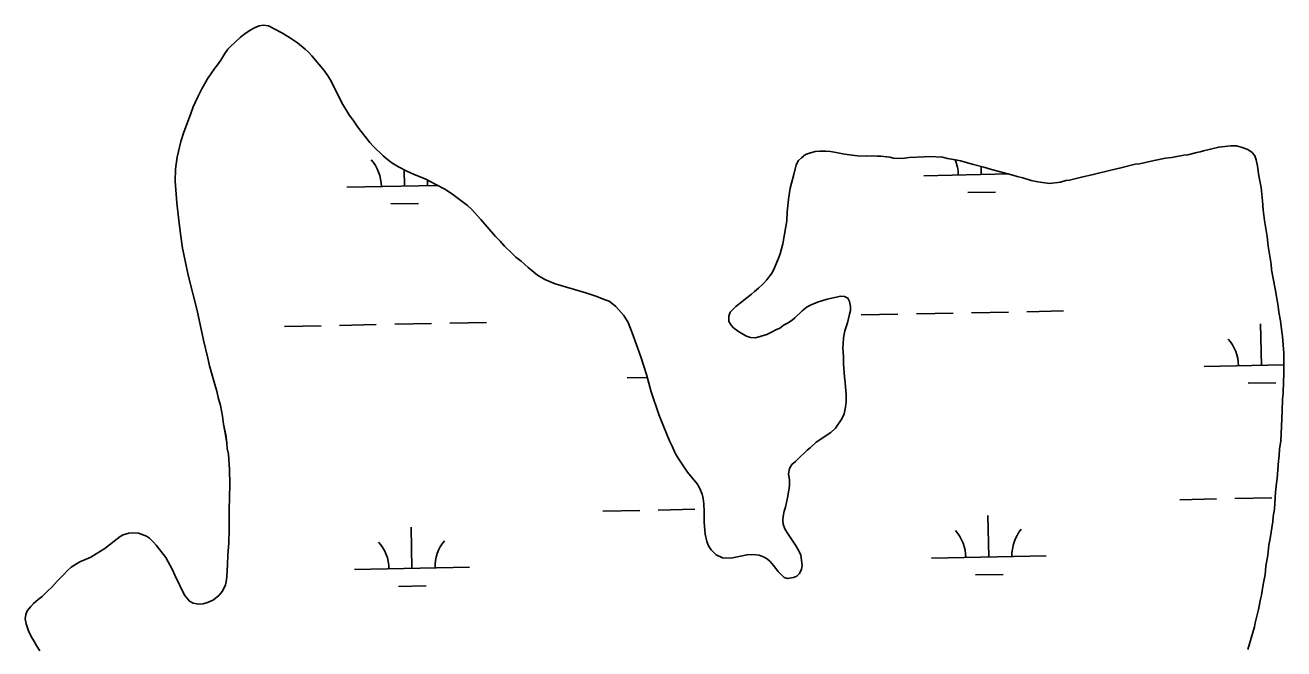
# Model space of a CAD drawing. Extents: x 3989314 to 4027622, y 243956 to 270014.
# Drawn here: x 4016007 to 4017102, y 258891 to 259434 of the extents above; entities that cross this region are included whole.
import ezdxf

# ---------------------------------------------------------------- set-up
doc = ezdxf.new("R2010")
doc.units = 0
doc.layers.add('V-RIVR-EDGE', color=7, linetype='Continuous')
doc.layers.add('V-WETL-SWMP', color=7, linetype='Continuous')

msp = doc.modelspace()

# ---------------------------------------------------------------- linework, layer by layer
at = {"layer": 'V-RIVR-EDGE'}
for points in [[(4016040.9, 258955.8), (4016044.4, 258959.7), (4016047.5, 258962.4), (4016052, 258965.5), (4016055, 258967.2), (4016060.4, 258969.5), (4016064.5, 258971.3), (4016069.3, 258974), (4016076.8, 258978.8), (4016084.8, 258985.1), (4016087.6, 258987.1), (4016090, 258989.2), (4016092.7, 258990.7), (4016097.5, 258992), (4016100.9, 258992.3), (4016105.9, 258992), (4016113, 258989.6), (4016115.7, 258987.7), (4016119.2, 258984.2), (4016121.5, 258981.6), (4016129.8, 258970.8), (4016135.7, 258960.3), (4016137.6, 258955.4), (4016146.1, 258938.1), (4016150.3, 258932.8), (4016153.6, 258931.1), (4016158.4, 258930.2), (4016162.2, 258930.5), (4016167, 258932.1), (4016171.4, 258934), (4016175.9, 258937.9), (4016179.2, 258941.6), (4016181.6, 258947.1), (4016182.5, 258951.5), (4016183, 258954.6), (4016183.6, 258964.4), (4016183.8, 258973.1), (4016184.5, 258983.5), (4016184.8, 258995.6), (4016184.9, 259012.4), (4016185.5, 259034.5), (4016185.2, 259047.4), (4016184.2, 259060.8), (4016183.3, 259065.8), (4016182.9, 259070.4), (4016181.9, 259077.6), (4016180.1, 259086.8), (4016179.1, 259093.8), (4016177.3, 259103), (4016175.3, 259110.2), (4016174.1, 259115.6), (4016172.3, 259121.5), (4016167.9, 259137.7), (4016166.3, 259144.3), (4016162.7, 259159.8), (4016157, 259185.6), (4016149.1, 259216.5), (4016147.9, 259223.3), (4016144.3, 259240), (4016142.5, 259252.4), (4016140.7, 259266.7), (4016139.4, 259279.5), (4016137.9, 259298.1), (4016138.2, 259308.8), (4016138.9, 259313), (4016139.7, 259319.2), (4016143, 259332.8), (4016145.4, 259340.9), (4016151.2, 259356.3), (4016153.6, 259363), (4016157.6, 259371.5), (4016161.2, 259378.4), (4016166.2, 259387.2), (4016172.4, 259396.4), (4016174.7, 259399.3), (4016177.6, 259403.6), (4016181.1, 259409.3), (4016183.8, 259413), (4016186.1, 259415.5), (4016194.6, 259423.3), (4016198.7, 259426.6), (4016203.8, 259430), (4016207, 259431.7), (4016211.1, 259433.2), (4016214.9, 259433.9), (4016219, 259433.2), (4016230.6, 259427.3), (4016237.5, 259423.1), (4016244.3, 259418.6), (4016251, 259413), (4016253.9, 259410.4), (4016256.8, 259407.3), (4016267.6, 259394.4), (4016271.2, 259389), (4016273.5, 259385.1), (4016283, 259366.5), (4016289.7, 259355.4), (4016292.7, 259351.3), (4016296.8, 259345.1), (4016299.8, 259341.4), (4016307.2, 259331.8)], [(4016307.2, 259331.8), (4016310.3, 259328.6), (4016319, 259320.2), (4016322.5, 259317.1), (4016326.4, 259314.2), (4016332.1, 259310.6), (4016339.6, 259306.9), (4016345.3, 259304.3), (4016356.1, 259300.1), (4016364.6, 259295.2), (4016372.4, 259291.2), (4016378.3, 259287.5), (4016386.5, 259281.5), (4016392.2, 259277), (4016395.7, 259273.9), (4016403.8, 259264.9), (4016416.6, 259250.2), (4016420.6, 259246.1), (4016424.5, 259241.8), (4016430.5, 259235.9), (4016434.4, 259232.2), (4016438.9, 259228.7), (4016445.1, 259223.2), (4016453.1, 259216.6), (4016459.4, 259212.6), (4016468.4, 259209), (4016495.1, 259201.1), (4016504.8, 259197.9), (4016511.1, 259195.3), (4016515.5, 259193.8), (4016518.2, 259191.7), (4016521.3, 259189.1), (4016528.1, 259181.3), (4016531.9, 259175.4), (4016535.6, 259166.2), (4016543.1, 259145.5), (4016547.8, 259130), (4016552, 259114.9), (4016558.7, 259095.4), (4016562.6, 259085), (4016568, 259072.3), (4016570.3, 259067.8), (4016572.9, 259061.6), (4016575.4, 259057.3), (4016583.6, 259045), (4016591.9, 259035), (4016594, 259031.5), (4016596.3, 259026.1), (4016597.3, 259022.1), (4016597.8, 259017.5), (4016598.2, 259010.5), (4016598, 259001.3), (4016598.9, 258991.2), (4016600.3, 258984.9), (4016601.8, 258981.1), (4016604.3, 258977.5), (4016608.4, 258973.2), (4016614.1, 258970.6), (4016621.3, 258970.4), (4016635.5, 258973.3), (4016640.3, 258973.5), (4016646, 258972.8), (4016650.4, 258971.1), (4016653.1, 258969.4), (4016655.6, 258967.3), (4016658.5, 258963.9), (4016662.4, 258958.6), (4016667.6, 258953.5), (4016670.6, 258952.6), (4016675.8, 258953.5), (4016678.8, 258954.8), (4016681.1, 258956.9), (4016682.8, 258960.8), (4016683.4, 258964), (4016682.1, 258973), (4016680.4, 258976.6), (4016677.7, 258981.5), (4016669.9, 258992.9), (4016668.4, 258995.7), (4016666.7, 258999.9), (4016666.6, 259003.1), (4016666.9, 259006.5), (4016667.8, 259011.2), (4016668.9, 259014.6), (4016670.7, 259022.9), (4016671.8, 259029.5), (4016672.4, 259033.4), (4016672.3, 259038.2), (4016671.6, 259043.6), (4016672.3, 259048.2), (4016674.4, 259051.7), (4016677.5, 259054.4), (4016681.6, 259058.5), (4016685.3, 259061.8), (4016687.7, 259064.3), (4016690.2, 259066.2), (4016695.5, 259071.1), (4016708.4, 259079.7), (4016712.3, 259083.4), (4016717.9, 259091.4), (4016720, 259095.9)], [(4017071.1, 258890.9), (4017076.8, 258910.7), (4017077.5, 258914), (4017080.4, 258925.7), (4017082, 258934.6), (4017082.9, 258938), (4017083.4, 258941.8), (4017084.5, 258947.5), (4017086, 258956.2), (4017086.5, 258959.6), (4017086.8, 258963.4), (4017088.4, 258972.9), (4017089.4, 258981.6), (4017090.6, 258987.4), (4017092.8, 259002.3), (4017093.1, 259006.6), (4017094.1, 259013), (4017095.1, 259027.7), (4017095.9, 259035.7), (4017096.6, 259039.6), (4017097.8, 259055.1), (4017098.3, 259059.3), (4017098.6, 259065.3), (4017099.6, 259072.2), (4017100.9, 259098.1), (4017101.2, 259108.6), (4017101.7, 259113.2), (4017102, 259124.7), (4017102.3, 259129.5), (4017102.3, 259148.6), (4017101.3, 259163.2), (4017100.6, 259167.2), (4017099.4, 259176.8), (4017098, 259184.2), (4017097.4, 259189.4), (4017094.8, 259204.6), (4017091.6, 259221.2), (4017091.2, 259226), (4017088.8, 259241.8), (4017087.8, 259250), (4017085.4, 259264), (4017084.5, 259273.2), (4017083.9, 259281.2), (4017082.6, 259292.8), (4017081.9, 259297.2), (4017080.7, 259303), (4017079.5, 259311.4), (4017078.3, 259316.8), (4017077, 259320.3), (4017074.8, 259323.3), (4017071.1, 259325.8), (4017065.2, 259327.9), (4017061.2, 259329), (4017056.3, 259329), (4017050.9, 259328.5), (4017045.7, 259327.9), (4017032.6, 259324.6), (4017029.6, 259323.7), (4017026.6, 259323.2), (4017018.8, 259321.2), (4017015.4, 259320.9), (4017007.8, 259319.5), (4017004.8, 259318.8), (4016999.4, 259318.1), (4016989.6, 259316.2), (4016976.8, 259313.4), (4016973, 259312.9), (4016960.7, 259309.8), (4016951.9, 259307.8)], [(4016720, 259095.9), (4016721, 259101.7), (4016721.5, 259106.4), (4016721.5, 259112.4), (4016720.8, 259123.2), (4016720.1, 259128), (4016719.2, 259139.4), (4016719.2, 259145.3), (4016718.8, 259153.3), (4016718.9, 259156.7), (4016719.4, 259161.9), (4016720.4, 259168), (4016722.7, 259175.1), (4016723.8, 259178.9), (4016724.5, 259182.5), (4016725.4, 259185.6), (4016725.5, 259189.2), (4016724.6, 259193.6), (4016723.1, 259196.6), (4016720.2, 259197.9), (4016717, 259198.2), (4016705.2, 259195.5), (4016696.7, 259193), (4016691.3, 259190.7), (4016687.7, 259189), (4016683.4, 259185.5), (4016677, 259179.5), (4016674.6, 259177.4), (4016670.5, 259174.7), (4016667.7, 259173.2), (4016663.9, 259170.5), (4016660.4, 259169), (4016657.2, 259167.1), (4016652.7, 259165), (4016642.9, 259161.9), (4016638.3, 259162.2), (4016635, 259163.5), (4016630.3, 259166), (4016627.1, 259168.1), (4016623.6, 259170.8), (4016621.5, 259173), (4016619.6, 259176.3), (4016619.5, 259180.9), (4016620.8, 259184.2), (4016625.7, 259189.3), (4016639.3, 259199.9), (4016641.8, 259202.2), (4016645.4, 259205.1), (4016649.3, 259208.8), (4016652.6, 259212.5), (4016655.3, 259215.8), (4016657.2, 259218.5), (4016659.3, 259222.8), (4016662.9, 259231.3), (4016664.2, 259235.1), (4016666.4, 259243.6), (4016669.2, 259258.8), (4016669.9, 259263.8), (4016670.3, 259271.6), (4016671.3, 259279.5), (4016671.4, 259282.7), (4016672.9, 259292), (4016676.2, 259304.1), (4016678.2, 259312.4), (4016680.3, 259316.1), (4016682.7, 259318.4), (4016686.2, 259321.3), (4016689.6, 259322.6), (4016694.8, 259323.9), (4016698.8, 259324.2), (4016704, 259324.2), (4016708, 259323.9), (4016712.9, 259323.2), (4016720.1, 259321.8), (4016731.4, 259320.3), (4016739.4, 259320.1), (4016744.1, 259320.2), (4016748.5, 259319.9), (4016751.7, 259320), (4016759.4, 259319), (4016762.8, 259318.3), (4016767, 259318)], [(4016951.9, 259307.8), (4016936.5, 259303.9), (4016926.4, 259301.6), (4016915.8, 259299.2), (4016912.8, 259298.7), (4016908.2, 259297.5), (4016898.4, 259296.1), (4016888.5, 259297.6), (4016882.7, 259298.9), (4016875.2, 259301.1), (4016870.5, 259302.2), (4016866.7, 259303.5), (4016848.1, 259308.4), (4016841.4, 259310.4), (4016832.3, 259312.6), (4016821, 259315.9), (4016816.7, 259316.8), (4016809.7, 259318), (4016805.4, 259319.1), (4016794.2, 259319.6), (4016789.5, 259319.5), (4016776.3, 259318.7), (4016772.5, 259318.2), (4016767, 259318)], [(4016020.3, 258889.8), (4016017.6, 258893.7), (4016015.1, 258898.3), (4016012.8, 258902.2), (4016010.4, 258907.2), (4016008.3, 258913.3), (4016007.5, 258917.7), (4016008, 258921.4), (4016009.2, 258924.6), (4016012.3, 258928.3), (4016014.8, 258930.8), (4016018.9, 258934.5), (4016022.1, 258937), (4016027, 258941.5), (4016030.7, 258945.1), (4016035.4, 258950.4), (4016040.9, 258955.8)]]:
    msp.add_lwpolyline(points, dxfattribs=at)
at = {"layer": 'V-WETL-SWMP'}
for p, q in [((4016337.3, 259294), (4016337, 259308.2)), ((4016789.1, 259303), (4016863, 259304.5)), ((4016839.1, 259304), (4016839, 259311)), ((4016287.3, 259293), (4016365.8, 259294.6)), ((4016827.4, 259288.4), (4016851.4, 259288.8)), ((4016325.6, 259278.4), (4016349.6, 259278.8)), ((4016830.7, 259183.8), (4016862.7, 259184.4)), ((4016878.7, 259184.7), (4016910.7, 259185.4)), ((4016280.9, 259172.8), (4016312.9, 259173.5)), ((4016328.9, 259173.8), (4016360.9, 259174.4)), ((4016376.9, 259174.7), (4016408.8, 259175.4)), ((4016734.7, 259181.9), (4016766.7, 259182.5)), ((4016782.7, 259182.8), (4016814.7, 259183.5)), ((4017082.9, 259138), (4017082.2, 259174)), ((4016232.9, 259171.9), (4016264.9, 259172.5)), ((4017033, 259137.1), (4017102.3, 259138.4)), ((4016531.1, 259127.1), (4016548.5, 259127.4)), ((4017071.3, 259122.4), (4017095.3, 259122.9)), ((4017011.9, 259021.2), (4017043.8, 259021.8)), ((4017059.8, 259022.1), (4017091.8, 259022.8)), ((4016510, 259011.2), (4016542, 259011.8)), ((4016558, 259012.1), (4016590, 259012.8)), ((4016845.7, 258971.4), (4016845, 259007.4)), ((4016343.9, 258961.4), (4016343.2, 258997.4)), ((4016795.8, 258970.4), (4016895.7, 258972.4)), ((4016294, 258960.4), (4016393.9, 258962.4)), ((4016834.1, 258955.8), (4016858.1, 258956.2)), ((4016332.2, 258945.8), (4016356.2, 258946.2))]:
    msp.add_line(p, q, dxfattribs=at)
for points in [[(4016139.7, 259319.2), (4016143, 259332.8), (4016145.4, 259340.9), (4016151.2, 259356.3), (4016153.6, 259363), (4016157.6, 259371.5), (4016161.2, 259378.4), (4016166.2, 259387.2), (4016172.4, 259396.4), (4016174.7, 259399.3), (4016177.6, 259403.6), (4016181.1, 259409.3), (4016183.8, 259413), (4016186.1, 259415.5), (4016194.6, 259423.3), (4016198.7, 259426.6), (4016203.8, 259430), (4016207, 259431.7), (4016211.1, 259433.2), (4016214.9, 259433.9), (4016219, 259433.2), (4016230.6, 259427.3), (4016237.5, 259423.1), (4016244.3, 259418.6), (4016251, 259413), (4016253.9, 259410.4), (4016256.8, 259407.3), (4016267.6, 259394.4), (4016271.2, 259389), (4016273.5, 259385.1), (4016283, 259366.5), (4016289.7, 259355.4), (4016292.7, 259351.3), (4016296.8, 259345.1), (4016299.8, 259341.4), (4016307.2, 259331.8), (4016310.3, 259328.6), (4016319, 259320.2), (4016322.5, 259317.1), (4016326.4, 259314.2), (4016332.1, 259310.7), (4016339.6, 259306.9), (4016345.3, 259304.3), (4016356.1, 259300.1), (4016364.6, 259295.2), (4016372.4, 259291.2), (4016378.3, 259287.5), (4016386.5, 259281.5), (4016392.2, 259277), (4016395.7, 259273.9), (4016403.8, 259264.9), (4016416.6, 259250.2), (4016420.6, 259246.1), (4016424.5, 259241.8), (4016430.5, 259235.9), (4016434.4, 259232.2), (4016438.9, 259228.7), (4016445.1, 259223.2), (4016453.1, 259216.6), (4016459.4, 259212.6), (4016468.4, 259209), (4016495.1, 259201.1), (4016504.8, 259197.9), (4016511.1, 259195.3), (4016515.5, 259193.8), (4016518.2, 259191.7), (4016521.3, 259189.1), (4016528.1, 259181.3), (4016531.9, 259175.4), (4016535.6, 259166.2), (4016543.1, 259145.5), (4016547.8, 259130), (4016552, 259114.9), (4016558.7, 259095.4), (4016562.6, 259085), (4016568, 259072.3), (4016570.3, 259067.8), (4016572.9, 259061.6), (4016575.4, 259057.3), (4016583.6, 259045), (4016591.9, 259035), (4016594, 259031.5), (4016596.3, 259026.1), (4016597.3, 259022.1), (4016597.8, 259017.5), (4016598.2, 259010.5), (4016598, 259001.3), (4016598.9, 258991.2), (4016600.3, 258984.9), (4016601.8, 258981.1), (4016604.3, 258977.5), (4016608.4, 258973.2), (4016614.1, 258970.6), (4016621.3, 258970.4), (4016635.5, 258973.3), (4016640.3, 258973.5), (4016646, 258972.8), (4016650.4, 258971.1), (4016653.1, 258969.4), (4016655.6, 258967.3), (4016658.5, 258963.9)], [(4016682.7, 259318.4), (4016686.2, 259321.3), (4016689.6, 259322.6), (4016694.8, 259323.9), (4016698.8, 259324.2), (4016704, 259324.2), (4016708, 259323.9), (4016712.9, 259323.2), (4016720.1, 259321.8), (4016731.4, 259320.3), (4016739.4, 259320.1), (4016744.1, 259320.2), (4016748.5, 259319.9), (4016751.7, 259320), (4016759.5, 259319), (4016762.8, 259318.3), (4016767, 259318), (4016772.5, 259318.2), (4016776.3, 259318.7), (4016789.5, 259319.5), (4016794.2, 259319.6), (4016805.4, 259319.1), (4016809.7, 259318), (4016816.7, 259316.8), (4016821, 259315.9), (4016832.3, 259312.6), (4016841.4, 259310.4), (4016848.1, 259308.4), (4016866.7, 259303.5), (4016870.5, 259302.2), (4016875.2, 259301.1), (4016882.7, 259298.9), (4016888.5, 259297.6), (4016898.4, 259296.1), (4016908.2, 259297.5), (4016912.8, 259298.7), (4016915.8, 259299.2), (4016926.4, 259301.6), (4016936.5, 259303.9), (4016951.9, 259307.8), (4016960.7, 259309.8), (4016973, 259312.9), (4016976.8, 259313.4), (4016989.6, 259316.2), (4016999.4, 259318.1), (4017004.8, 259318.8), (4017007.8, 259319.5), (4017015.4, 259320.9), (4017018.8, 259321.2), (4017026.6, 259323.2), (4017029.6, 259323.7), (4017032.6, 259324.6), (4017045.7, 259327.9), (4017050.9, 259328.5), (4017056.3, 259329), (4017061.2, 259329), (4017065.2, 259327.9), (4017071.1, 259325.8), (4017074.8, 259323.3), (4017077, 259320.3), (4017078.3, 259316.8), (4017079.5, 259311.4), (4017080.7, 259303), (4017081.9, 259297.2), (4017082.6, 259292.8), (4017083.9, 259281.2), (4017084.5, 259273.2), (4017085.4, 259264), (4017087.8, 259250), (4017088.8, 259241.8), (4017091.2, 259226), (4017091.6, 259221.2), (4017094.8, 259204.6), (4017097.4, 259189.4), (4017098, 259184.2), (4017099.4, 259176.8), (4017100.6, 259167.2), (4017101.3, 259163.2), (4017102.3, 259148.6), (4017102.3, 259129.5), (4017102, 259124.7), (4017101.7, 259113.2), (4017101.2, 259108.6), (4017100.9, 259098.1), (4017099.6, 259072.2), (4017098.6, 259065.3), (4017098.3, 259059.3), (4017097.8, 259055.1), (4017096.6, 259039.6), (4017095.9, 259035.7), (4017095.1, 259027.7), (4017094.1, 259013), (4017093.1, 259006.6), (4017092.8, 259002.3), (4017090.6, 258987.4), (4017089.4, 258981.6), (4017088.4, 258972.9), (4017086.8, 258963.4), (4017086.5, 258959.6), (4017086, 258956.2), (4017084.5, 258947.5)], [(4016020.3, 258889.8), (4016017.6, 258893.7), (4016015.1, 258898.3), (4016012.8, 258902.2), (4016010.4, 258907.2), (4016008.3, 258913.3), (4016007.5, 258917.7), (4016008, 258921.4), (4016009.2, 258924.6), (4016012.3, 258928.3), (4016014.8, 258930.8), (4016018.9, 258934.5), (4016022.1, 258937), (4016027, 258941.5), (4016030.7, 258945.1), (4016035.4, 258950.4), (4016040.9, 258955.8), (4016044.4, 258959.7), (4016047.5, 258962.4), (4016052, 258965.5), (4016055, 258967.2), (4016060.4, 258969.5), (4016064.5, 258971.3), (4016069.3, 258974), (4016076.8, 258978.8), (4016084.8, 258985.1), (4016087.6, 258987.1), (4016090, 258989.2), (4016092.7, 258990.7), (4016097.5, 258992), (4016100.9, 258992.3), (4016105.9, 258992), (4016113, 258989.6), (4016115.7, 258987.7), (4016119.2, 258984.2), (4016121.5, 258981.6), (4016129.8, 258970.8), (4016135.7, 258960.3), (4016137.6, 258955.4), (4016146.1, 258938.1), (4016150.3, 258932.8), (4016153.6, 258931.1), (4016158.4, 258930.2), (4016162.2, 258930.5), (4016167, 258932.1), (4016171.4, 258934), (4016175.9, 258937.9), (4016179.2, 258941.6), (4016181.6, 258947.1), (4016182.5, 258951.5), (4016183, 258954.6), (4016183.6, 258964.4), (4016183.8, 258973.1), (4016184.5, 258983.5), (4016184.8, 258995.6), (4016184.9, 259012.4), (4016185.5, 259034.5), (4016185.2, 259047.4), (4016184.2, 259060.8), (4016183.3, 259065.8), (4016182.9, 259070.4), (4016181.8, 259077.6), (4016180.1, 259086.8), (4016179.1, 259093.8), (4016177.3, 259103), (4016175.3, 259110.2), (4016174.1, 259115.6), (4016172.3, 259121.5), (4016167.9, 259137.7), (4016166.3, 259144.3), (4016162.7, 259159.8), (4016157, 259185.6), (4016149.1, 259216.5), (4016147.9, 259223.3), (4016144.3, 259240), (4016142.5, 259252.4), (4016140.7, 259266.7), (4016139.4, 259279.5), (4016137.9, 259298.1), (4016138.2, 259308.8), (4016138.9, 259313), (4016139.7, 259319.2)], [(4016658.5, 258963.9), (4016662.4, 258958.6), (4016667.6, 258953.5), (4016670.6, 258952.6), (4016675.8, 258953.5), (4016678.8, 258954.8), (4016681.1, 258956.9), (4016682.8, 258960.8), (4016683.4, 258964), (4016682.1, 258973), (4016680.4, 258976.6), (4016677.7, 258981.5), (4016669.9, 258992.9), (4016668.4, 258995.7), (4016666.7, 258999.9), (4016666.6, 259003.1), (4016666.9, 259006.5), (4016667.8, 259011.2), (4016668.9, 259014.6), (4016670.7, 259022.9), (4016671.8, 259029.5), (4016672.4, 259033.4), (4016672.3, 259038.2), (4016671.6, 259043.6), (4016672.3, 259048.2), (4016674.4, 259051.7), (4016677.5, 259054.4), (4016681.6, 259058.5), (4016685.3, 259061.8), (4016687.7, 259064.3), (4016690.2, 259066.2), (4016695.5, 259071.1), (4016708.4, 259079.7), (4016712.3, 259083.4), (4016717.9, 259091.4), (4016720, 259095.9), (4016721, 259101.7), (4016721.5, 259106.4), (4016721.5, 259112.4), (4016720.8, 259123.2), (4016720.1, 259128), (4016719.2, 259139.4), (4016719.2, 259145.3), (4016718.8, 259153.3), (4016718.9, 259156.7), (4016719.4, 259161.9), (4016720.4, 259168), (4016722.7, 259175.1), (4016723.8, 259178.9), (4016724.5, 259182.5), (4016725.4, 259185.6), (4016725.5, 259189.2), (4016724.6, 259193.6), (4016723.1, 259196.6), (4016720.2, 259197.9), (4016717, 259198.2), (4016705.2, 259195.5), (4016696.7, 259193), (4016691.3, 259190.7), (4016687.7, 259189), (4016683.4, 259185.5), (4016677, 259179.5), (4016674.6, 259177.4), (4016670.5, 259174.7), (4016667.7, 259173.2), (4016663.9, 259170.5), (4016660.4, 259169), (4016657.2, 259167.1), (4016652.7, 259165), (4016642.9, 259161.9), (4016638.3, 259162.2), (4016635, 259163.5), (4016630.3, 259166), (4016627.1, 259168.1), (4016623.6, 259170.8), (4016621.5, 259173), (4016619.6, 259176.3), (4016619.5, 259180.9), (4016620.8, 259184.2), (4016625.7, 259189.3), (4016639.3, 259199.9), (4016641.8, 259202.2), (4016645.4, 259205.1), (4016649.3, 259208.8), (4016652.6, 259212.5), (4016655.3, 259215.8), (4016657.2, 259218.5), (4016659.3, 259222.8), (4016662.9, 259231.3), (4016664.2, 259235.1), (4016666.4, 259243.6), (4016669.2, 259258.8), (4016669.9, 259263.8), (4016670.3, 259271.6), (4016671.3, 259279.5), (4016671.4, 259282.7), (4016672.9, 259292), (4016676.2, 259304.1), (4016678.2, 259312.4), (4016680.3, 259316.1), (4016682.7, 259318.4)], [(4017084.5, 258947.5), (4017083.4, 258941.8), (4017082.9, 258938), (4017082, 258934.6), (4017080.4, 258925.7), (4017077.5, 258914), (4017076.8, 258910.7), (4017071.1, 258890.9)]]:
    msp.add_lwpolyline(points, dxfattribs=at)
for centre, start, end in [((4016282.1, 259293.4), 0.3699, 41.9135), ((4016783.9, 259303.4), 0.3699, 22.4451), ((4016894.3, 259305.6), 180.1098, 181.9135), ((4016392.5, 259295.6), 174.0299, 181.9135), ((4017027.7, 259137.4), 0.3699, 41.9135), ((4016790.5, 258970.8), 0.3699, 41.9135), ((4016901, 258973), 140.3699, 181.9135), ((4016288.7, 258960.8), 0.3699, 41.9135), ((4016399.2, 258963), 140.3699, 181.9135)]:
    msp.add_arc(centre, 35.2, start, end, dxfattribs=at)

doc.saveas('drawing.dxf')
